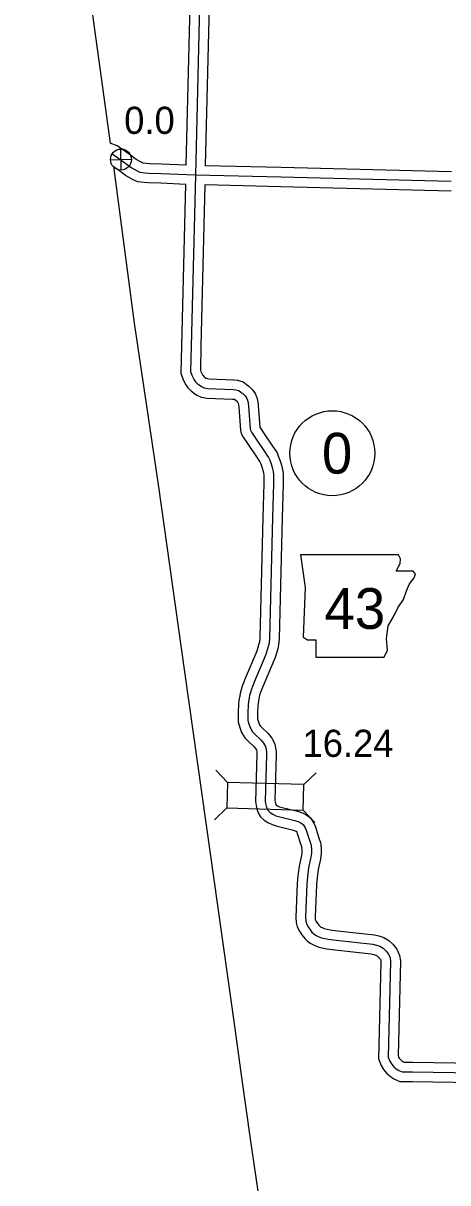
# Model space of a CAD drawing. Extents: x -83719 to 153526, y -11835 to 11446.
# Drawn here: x 4725 to 4945, y -578 to 23 of the extents above; entities that cross this region are included whole.
import ezdxf

# ---------------------------------------------------------------- set-up
doc = ezdxf.new("R2010")
doc.units = 0
for name, color, linetype in [('Level 1', 7, 'Continuous'), ('Level 10', 7, 'Continuous'), ('Level 20', 7, 'Continuous'), ('Level 21', 7, 'Continuous'), ('Level 25', 7, 'Continuous'), ('Level 26', 7, 'Continuous'), ('Level 27', 7, 'Continuous'), ('Level 58', 7, 'Continuous'), ('Level 59', 7, 'Continuous')]:
    doc.layers.add(name, color=color, linetype=linetype)

msp = doc.modelspace()

# ---------------------------------------------------------------- linework, layer by layer
at = {"layer": 'Level 1'}
for points in [[(4725.12, 296.19), (4735.27, 219.16), (4746.69, 132.68), (4758.8, 43.97), (4770.15, -38.97)], [(4771.78, -51.1), (4782.53, -132.29), (4795, -215.87)], [(4795, -215.87), (4808.42, -311.69), (4822.13, -408.25), (4834.43, -496.51), (4838.37, -524.39), (4842.69, -554.94)], [(4842.69, -554.94), (4845.51, -574.9), (4847.96, -591.42)]]:
    msp.add_lwpolyline(points, dxfattribs=at)
at = {"layer": 'Level 10'}
for points in [[(4810.59, 48.19), (4810.89, 46.88), (4811.04, 45.99), (4811.15, 44.54), (4811.19, 42.51), (4811.45, 32.26), (4809.39, -50.36)], [(4820.32, 50.46), (4820.7, 48.83), (4820.97, 47.2), (4821.14, 45.05), (4821.19, 42.74), (4821.46, 32.27), (4819.38, -50.7)], [(4809.32, -50.32), (4796.66, -49.8), (4790.29, -49.64), (4788.75, -49.5), (4787.01, -49.28), (4786.54, -49.08), (4783.68, -47.38), (4780, -44.69), (4774.94, -41.21), (4773.72, -40.42), (4770.15, -38.97)], [(4809.25, -60.33), (4796.33, -59.79), (4789.73, -59.63), (4787.68, -59.45), (4784.43, -59.03), (4782.04, -58.05), (4778.15, -55.73), (4774.22, -52.85), (4771.69, -51.11)], [(4946.82, -53.88), (4858.71, -51.68), (4819.49, -50.66)], [(4809.14, -60.26), (4807.1, -143.97), (4806.79, -158.08), (4807.77, -161.13), (4808.66, -162.93), (4809.39, -164.24), (4810.39, -165.75), (4811.82, -167.23), (4813.23, -168.37), (4815.03, -169.49), (4817.32, -170.55), (4820.22, -171.08), (4833.48, -171.62), (4834.25, -171.67), (4834.43, -171.72), (4834.9, -172.08), (4835.55, -172.54), (4836.14, -173.13), (4836.32, -173.38), (4836.44, -173.68), (4836.62, -174.49), (4836.73, -175.7), (4837.65, -187.74), (4838, -189.51), (4839.02, -191.35), (4841.26, -194.69), (4846.26, -202.02), (4847.13, -203.36), (4847.67, -204.18), (4848.06, -205.14), (4848.67, -206.74), (4849.15, -208.42), (4849.58, -210.05), (4849.72, -210.96), (4849.7, -211.93), (4849.62, -215.42)], [(4819.14, -60.6), (4817.09, -144.2), (4816.83, -156.62), (4817.07, -157.36), (4817.52, -158.29), (4817.94, -159.04), (4818.21, -159.45), (4818.59, -159.84), (4819.05, -160.22), (4819.79, -160.67), (4820.36, -160.94), (4821.33, -161.12), (4834.01, -161.63), (4836.1, -161.77), (4839.05, -162.69), (4840.79, -163.99), (4842, -164.85), (4843.89, -166.72), (4845.19, -168.66), (4846.01, -170.69), (4846.52, -172.94), (4846.69, -174.86), (4847.55, -186.12), (4849.54, -189.09), (4854.6, -196.5), (4855.48, -197.87), (4856.55, -199.45), (4857.37, -201.48), (4858.18, -203.6), (4858.79, -205.78), (4859.38, -208.01), (4859.73, -210.3), (4859.7, -212.13), (4859.62, -215.64)], [(4946.6, -63.88), (4858.46, -61.67), (4819.22, -60.66)], [(4849.62, -215.41), (4849.2, -232.89), (4847.64, -295.26), (4847.46, -297.32), (4847.19, -298.47), (4846.08, -302.14), (4840.1, -316.35), (4839.12, -318.67), (4838.53, -320.36), (4837.9, -322.26), (4837.45, -324.1), (4837.23, -325.4), (4836.82, -327.79), (4836.63, -329.57), (4836.37, -334), (4836.48, -338.77), (4837.3, -341.84), (4838.16, -344.26), (4839.82, -347.12), (4841.83, -349.07), (4844.51, -351.54), (4845.36, -352.66), (4845.82, -353.54), (4846.01, -354.19), (4846.1, -354.81), (4846.06, -355.78), (4845.39, -380.18), (4845.65, -382.12), (4846.11, -383.95), (4846.82, -386.05), (4848.02, -388.05), (4849.88, -389.71), (4851.83, -391.03), (4854.02, -392.09), (4856.56, -392.92), (4864.34, -394.7), (4865.91, -395.26), (4866.3, -395.44), (4866.35, -395.47), (4866.76, -396.07), (4866.99, -396.61), (4868.89, -402.6), (4869.17, -403.49), (4869.26, -403.85), (4869.32, -405.14), (4869.4, -406.63), (4869.18, -408.11), (4867.94, -413.66), (4867.29, -418.54), (4866.9, -422.64), (4866.21, -440.07), (4866.41, -442.95), (4867.02, -445.03), (4868.15, -447.36), (4869.43, -449.2), (4870.92, -451.09), (4872.1, -452.21), (4873.73, -453.53), (4875.75, -454.6), (4878.15, -455.5), (4882.38, -456.43), (4886.65, -456.98), (4905.33, -459.02), (4906.6, -459.29), (4907.63, -459.66), (4908.43, -460.11), (4909.29, -460.94), (4909.89, -461.7), (4910.23, -462.51), (4910.35, -463.34), (4909.13, -513.41), (4910.39, -516.81), (4911.65, -519), (4913.58, -521.2), (4915.35, -522.65), (4917.32, -523.89), (4920.17, -525.12), (4926.6, -525.24), (4968.97, -525.86)], [(4859.62, -215.65), (4859.2, -233.13), (4857.63, -295.8), (4857.37, -298.88), (4856.86, -301.07), (4855.49, -305.55), (4849.32, -320.23), (4848.46, -322.26), (4848, -323.58), (4847.52, -325.02), (4847.25, -326.12), (4847.09, -327.09), (4846.73, -329.17), (4846.6, -330.39), (4846.38, -334.18), (4846.45, -337.35), (4846.85, -338.87), (4847.27, -340.04), (4847.77, -340.91), (4848.7, -341.81), (4851.92, -344.78), (4853.82, -347.25), (4855.17, -349.83), (4855.81, -352.11), (4856.13, -354.28), (4856.05, -356.12), (4855.41, -379.63), (4855.49, -380.22), (4855.71, -381.12), (4855.9, -381.68), (4856.04, -381.81), (4856.83, -382.34), (4857.77, -382.8), (4859.24, -383.28), (4867.13, -385.08), (4869.63, -385.97), (4871.44, -386.78), (4873.66, -388.46), (4875.6, -391.26), (4876.39, -393.18), (4878.42, -399.57), (4878.81, -400.81), (4879.21, -402.46), (4879.3, -404.64), (4879.44, -407.08), (4879.02, -409.94), (4877.8, -415.41), (4877.23, -419.68), (4876.88, -423.32), (4876.23, -439.92), (4876.31, -441.18), (4876.39, -441.43), (4876.81, -442.29), (4877.47, -443.24), (4878.33, -444.34), (4878.7, -444.68), (4879.27, -445.15), (4879.86, -445.46), (4880.99, -445.88), (4884.1, -446.57), (4887.82, -447.05), (4906.91, -449.13), (4909.31, -449.64), (4911.81, -450.53), (4914.48, -452.05), (4916.71, -454.21), (4918.59, -456.57), (4919.94, -459.82), (4920.37, -462.72), (4919.17, -511.74), (4919.47, -512.54), (4919.82, -513.14), (4920.57, -514), (4921.21, -514.53), (4921.98, -515.01), (4922.33, -515.16), (4926.76, -515.24), (4970.41, -515.88)]]:
    msp.add_lwpolyline(points, dxfattribs=at)
at = {"layer": 'Level 20'}
for p, q in [((4830.85, -370.26), (4824.8, -363.87)), ((4870.44, -371.35), (4876.83, -365.3)), ((4830.49, -383.46), (4824.1, -389.51)), ((4870.08, -384.55), (4876.13, -390.94))]:
    msp.add_line(p, q, dxfattribs=at)
msp.add_lwpolyline([(4870.44, -371.35), (4830.85, -370.26), (4830.49, -383.46), (4870.08, -384.55)], close=True, dxfattribs=at)
at = {"layer": 'Level 21'}
msp.add_lwpolyline([(4868.64, -252.34), (4871.18, -269.26), (4870.05, -294.92), (4872.31, -296.33), (4876.54, -296.33), (4876.54, -305.35), (4912.07, -305.35), (4913.76, -301.68), (4913.2, -295.76), (4914.04, -289), (4917.14, -283.64), (4919.12, -279.69), (4921.94, -275.46), (4923.63, -270.95), (4925.04, -267.28), (4927.58, -264.18), (4928.14, -262.21), (4927.01, -260.8), (4918.27, -260.8), (4920.24, -256.85), (4920.53, -254.31), (4919.36, -252.36)], close=True, dxfattribs=at)
at = {"layer": 'Level 26'}
for p, q in [((4770.29, -47.61), (4781.14, -47.36)), ((4775.84, -52.91), (4775.59, -42.06))]:
    msp.add_line(p, q, dxfattribs=at)
msp.add_circle((4775.72, -47.49), 5.43, dxfattribs=at)
at = {"layer": 'Level 27'}
msp.add_circle((4885.15, -199.65), 22, dxfattribs=at)
at = {"layer": 'Level 59'}
for points in [[(4816.46, 32.26), (4814.26, -55.63), (4812.1, -144.09), (4811.81, -157.35), (4812.42, -159.25), (4813.09, -160.61), (4813.66, -161.64), (4814.3, -162.6), (4815.21, -163.53), (4816.14, -164.29), (4817.41, -165.08), (4818.84, -165.74), (4820.77, -166.1), (4833.74, -166.63), (4835.17, -166.72), (4836.74, -167.21), (4837.84, -168.04), (4838.78, -168.7), (4840.01, -169.92), (4840.75, -171.02), (4841.23, -172.18), (4841.57, -173.71), (4841.71, -175.28), (4842.61, -187.07), (4842.75, -187.77), (4843.29, -188.73), (4845.4, -191.89), (4850.43, -199.26), (4851.3, -200.62), (4852.11, -201.81), (4852.72, -203.31), (4853.43, -205.17), (4853.97, -207.1), (4854.48, -209.03), (4854.72, -210.63), (4854.7, -212.03), (4854.62, -215.53)], [(4946.71, -58.88), (4858.59, -56.68), (4814.26, -55.53), (4796.5, -54.8), (4790.01, -54.63), (4788.22, -54.48), (4785.72, -54.16), (4784.29, -53.56), (4780.92, -51.55), (4777.11, -48.77), (4772.17, -45.37), (4771.4, -44.87), (4770.93, -44.68)], [(4854.62, -215.53), (4854.2, -233.01), (4852.63, -295.53), (4852.41, -298.1), (4852.02, -299.77), (4850.78, -303.85), (4844.71, -318.29), (4843.79, -320.46), (4843.27, -321.97), (4842.71, -323.64), (4842.35, -325.11), (4842.16, -326.24), (4841.77, -328.48), (4841.62, -329.98), (4841.37, -334.09), (4841.46, -338.06), (4842.08, -340.35), (4842.72, -342.15), (4843.8, -344.01), (4845.27, -345.44), (4848.21, -348.16), (4849.59, -349.95), (4850.5, -351.68), (4850.91, -353.15), (4851.11, -354.55), (4851.06, -355.95), (4850.4, -379.9), (4850.57, -381.17), (4850.91, -382.54), (4851.39, -383.93), (4851.92, -384.83), (4852.96, -385.76), (4854.33, -386.69), (4855.9, -387.44), (4857.9, -388.1), (4865.73, -389.89), (4867.77, -390.61), (4868.87, -391.11), (4870.01, -391.97), (4871.18, -393.66), (4871.69, -394.89), (4873.66, -401.09), (4873.99, -402.15), (4874.23, -403.15), (4874.31, -404.89), (4874.42, -406.85), (4874.1, -409.02), (4872.87, -414.54), (4872.26, -419.11), (4871.89, -422.98), (4871.22, -440), (4871.36, -442.06), (4871.7, -443.23), (4872.48, -444.83), (4873.45, -446.22), (4874.63, -447.72), (4875.4, -448.45), (4876.5, -449.34), (4877.8, -450.03), (4879.57, -450.69), (4883.24, -451.5), (4887.23, -452.02), (4906.12, -454.08), (4907.95, -454.47), (4909.72, -455.09), (4911.46, -456.08), (4913, -457.58), (4914.24, -459.14), (4915.08, -461.17), (4915.36, -463.03), (4914.15, -512.57), (4914.93, -514.67), (4915.74, -516.07), (4917.08, -517.6), (4918.28, -518.59), (4919.65, -519.45), (4921.25, -520.14), (4926.68, -520.24), (4969.69, -520.87)]]:
    msp.add_lwpolyline(points, dxfattribs=at)

# ---------------------------------------------------------------- texts
at = {"layer": 'Level 21'}
msp.add_text('43', height=21.12, dxfattribs=at).set_placement((4881.11, -290.66))
at = {"layer": 'Level 25'}
msp.add_text('0.0', height=14.08, dxfattribs=at).set_placement((4777.39, -34.2))
at = {"layer": 'Level 27'}
msp.add_text('0', height=21.12, dxfattribs=at).set_placement((4879.77, -210.21))
at = {"layer": 'Level 58'}
msp.add_text('16.24', height=14.08, dxfattribs=at).set_placement((4869.73, -356.98))

doc.saveas('drawing.dxf')
